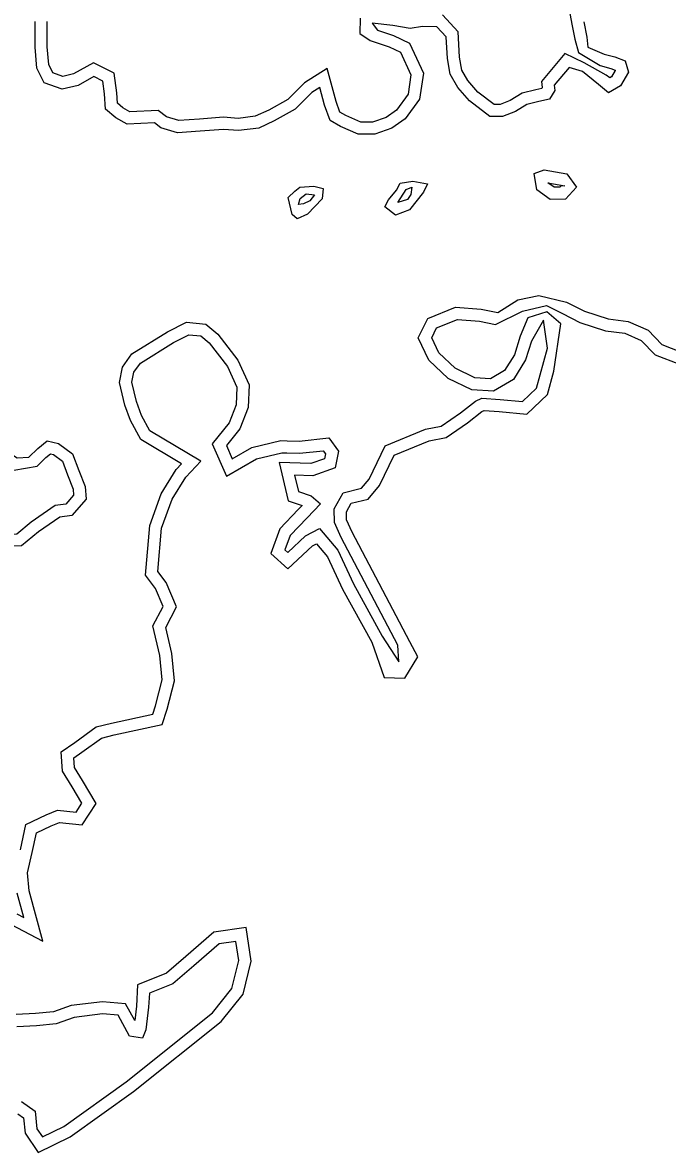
# Model space of a CAD drawing. Extents: x 2160437 to 2172832, y 205694 to 212444.
# Drawn here: x 2165464.4 to 2165623.7, y 208598.2 to 208877.4 of the extents above; entities that cross this region are included whole.
import ezdxf

# ---------------------------------------------------------------- set-up
doc = ezdxf.new("R2010")
doc.units = 0
doc.layers.add('RD_EX_H2O', color=7, linetype='Continuous')
doc.layers.add('RD_EX_VEG_ShrubLine', color=7, linetype='Continuous')

msp = doc.modelspace()

# ---------------------------------------------------------------- linework, layer by layer
at = {"layer": 'RD_EX_H2O'}
for points in [[(2165603.1, 208877.57), (2165603.81, 208873.75), (2165604.1, 208871.28), (2165608.08, 208869.61), (2165610.71, 208868.89), (2165613.29, 208867.9), (2165614.12, 208865.17), (2165612.11, 208861.77), (2165609.18, 208860.03), (2165606.72, 208862.1), (2165602.74, 208865.27), (2165599.43, 208866.3), (2165595.77, 208861.95), (2165595.96, 208860.64), (2165594.59, 208858.47), (2165591.95, 208857.85), (2165589.04, 208857.13), (2165586.21, 208855.43), (2165582.97, 208854.17), (2165579.89, 208854.17), (2165574.82, 208858.01), (2165571.93, 208861.32), (2165570.02, 208864.64), (2165569.4, 208868.51), (2165569.07, 208873.84), (2165566.79, 208876.37), (2165563.19, 208876.45), (2165560.16, 208875.91), (2165555.92, 208876.66), (2165550.74, 208877.22), (2165552.09, 208875.5), (2165556.09, 208874.18), (2165560, 208872.3), (2165563.45, 208864.89), (2165562.5, 208858.5), (2165558.9, 208853.62), (2165555.63, 208851.26), (2165551.4, 208849.78), (2165547.33, 208849.77), (2165542.96, 208851.73), (2165540.36, 208853.21), (2165539.02, 208856.98), (2165537.82, 208861.33), (2165535.89, 208860.12), (2165531.72, 208856), (2165526.59, 208853.08), (2165522.73, 208851.3), (2165517.74, 208850.7), (2165514.04, 208850.98), (2165508.31, 208850.55), (2165502.7, 208850.14), (2165498.53, 208851.4), (2165496.97, 208852.59), (2165490.21, 208852.3), (2165487.41, 208853.87), (2165484.9, 208856.03), (2165484.66, 208859.75), (2165484.24, 208862.93), (2165481.98, 208864.05), (2165478.11, 208861.86), (2165474.15, 208860.92), (2165469.76, 208862.51), (2165467.9, 208866.15), (2165467.46, 208871.28), (2165467.48, 208877.65)], [(2165463.85, 208672.95), (2165465.16, 208679.18), (2165470.24, 208681.6), (2165473.05, 208682.71), (2165477.62, 208682.27), (2165479.05, 208684.45), (2165476.6, 208688.54), (2165474.25, 208692.36), (2165473.94, 208697.17), (2165477.32, 208699.48), (2165482.58, 208703.33), (2165486.35, 208704.24), (2165496.56, 208706.47), (2165497.21, 208708.55), (2165498.89, 208714.98), (2165498.28, 208720.97), (2165496.57, 208728.27), (2165499.12, 208733.09), (2165497.21, 208737.48), (2165494.74, 208740.81), (2165495.8, 208753.1), (2165498.62, 208760.89), (2165502.38, 208766.9), (2165503.69, 208768.31), (2165493.57, 208774.36), (2165491.03, 208779.07), (2165489.67, 208782.86), (2165488.3, 208788.47), (2165489.11, 208792.24), (2165491.42, 208795.48), (2165500.2, 208800.94), (2165504.89, 208803.31), (2165509.65, 208802.87), (2165512.66, 208800.35), (2165517.58, 208793.94), (2165520.37, 208787.84), (2165520.16, 208782.25), (2165518.04, 208776.97), (2165514.75, 208772.85), (2165516.2, 208769.57), (2165521.05, 208772.41), (2165528.17, 208774.11), (2165529.81, 208774.01), (2165532.73, 208773.94), (2165540.07, 208774.72), (2165542.45, 208771.48), (2165541.6, 208767.32), (2165536.09, 208765.36), (2165531.62, 208765.53), (2165532.57, 208761.52), (2165535.72, 208760.44), (2165537.97, 208758.44), (2165534.7, 208754.98), (2165530.55, 208750.65), (2165529.23, 208747.06), (2165529.91, 208746.44), (2165534.27, 208750.54), (2165537.76, 208752.35), (2165542.31, 208746.97), (2165546.13, 208738.68), (2165553.29, 208725.77), (2165557.38, 208719.42), (2165557.15, 208723.51), (2165543.1, 208750.16), (2165541.46, 208753.84), (2165541.42, 208757.22), (2165543.6, 208761.2), (2165548.12, 208762.28), (2165550.01, 208764.58), (2165554.02, 208772.79), (2165563.97, 208776.87), (2165567.87, 208777.68), (2165572.57, 208780.9), (2165576.34, 208783.86), (2165577.87, 208784.54), (2165582.42, 208784.25), (2165587.92, 208783.75), (2165591.4, 208787.07), (2165594.13, 208796.9), (2165593.13, 208803.84), (2165590.15, 208798.67), (2165588.68, 208794.05), (2165585.67, 208789.21), (2165580.75, 208786.31), (2165575.38, 208786.6), (2165569.56, 208789.46), (2165564.81, 208793.98), (2165562.16, 208799.48), (2165564.51, 208804.25), (2165571.35, 208807.07), (2165577.71, 208806.56), (2165581.84, 208805.72), (2165586.78, 208808.88), (2165591.98, 208809.94), (2165598.84, 208808.3), (2165603.25, 208806.06), (2165609.08, 208804.15), (2165614.07, 208803.52), (2165619, 208801.33), (2165622.39, 208797.82), (2165627.01, 208796.05)], [(2165462.93, 208657.09), (2165464.7, 208656.17), (2165463.03, 208662.22)], [(2165464.13, 208610.72), (2165467.51, 208608.31), (2165467.93, 208603.94), (2165469.28, 208601.98), (2165474.61, 208604.56), (2165490, 208615.57), (2165511.32, 208632.67), (2165516.11, 208638.63), (2165517.82, 208645.55), (2165517.12, 208650.31), (2165512.94, 208649.71), (2165506.72, 208644.3), (2165501.52, 208639.85), (2165495.71, 208637.52), (2165495.54, 208634.06), (2165494.86, 208628.45), (2165494.06, 208626.35), (2165490.77, 208626.91), (2165487.97, 208632.06), (2165484.16, 208632.39), (2165477.1, 208631.53), (2165472.68, 208629.95), (2165467.83, 208629.47), (2165462.99, 208629.21)]]:
    msp.add_lwpolyline(points, dxfattribs=at)
for points in [[(2165598.91, 208839.99), (2165601.27, 208836.72), (2165598.53, 208833.71), (2165594.77, 208833.65), (2165591.45, 208836.09), (2165590.82, 208840.09), (2165593.31, 208840.99)], [(2165557.73, 208837.72), (2165560.82, 208838.21), (2165564.47, 208837.54), (2165563.5, 208835.47), (2165560.01, 208831.07), (2165556.53, 208829.8), (2165553.93, 208831.82), (2165554.78, 208833.62), (2165556.81, 208835.94)], [(2165532.93, 208836.7), (2165536.36, 208836.95), (2165538.67, 208836.42), (2165538.39, 208833.86), (2165534.78, 208830.02), (2165532.23, 208828.88), (2165530.99, 208829.98), (2165530.06, 208834.12), (2165531.64, 208835.73)], [(2165465.9, 208769.95), (2165468.18, 208772.12), (2165470.48, 208774.01), (2165473.29, 208773.39), (2165476.7, 208770.83), (2165478.31, 208766.71), (2165479.85, 208762.71), (2165480.11, 208759.6), (2165476.59, 208755.57), (2165473.58, 208755.14), (2165468.28, 208751.5), (2165464.11, 208748.03), (2165458.45, 208747.78), (2165453.83, 208749.65), (2165450.1, 208753.63), (2165448.11, 208758.14), (2165450.47, 208762), (2165454.65, 208766), (2165459.28, 208769.58), (2165462.15, 208770.4), (2165463.06, 208769.81)]]:
    msp.add_lwpolyline(points, close=True, dxfattribs=at)
at = {"layer": 'RD_EX_VEG_ShrubLine'}
for points in [[(2165599.14, 208882.34), (2165600.15, 208877.01), (2165600.84, 208873.3), (2165601.78, 208869.97), (2165607.1, 208866.76), (2165609.78, 208866.03), (2165610.85, 208865.63), (2165610.87, 208865.56), (2165609.92, 208863.96), (2165609.48, 208863.7), (2165608.62, 208864.42), (2165603.18, 208867.46), (2165598.41, 208869.75), (2165592.61, 208862.85), (2165592.83, 208861.31), (2165592.71, 208861.11), (2165591.24, 208860.77), (2165587.87, 208859.93), (2165584.89, 208858.13), (2165582.41, 208857.17), (2165580.9, 208857.17), (2165576.88, 208860.22), (2165574.39, 208863.07), (2165572.9, 208865.66), (2165572.39, 208868.84), (2165572, 208875.07), (2165568.15, 208879.34)], [(2165547.81, 208878.47), (2165547.77, 208874.71), (2165550.29, 208872.94), (2165554.96, 208871.39), (2165557.74, 208870.06), (2165560.35, 208864.44), (2165559.64, 208859.68), (2165556.77, 208855.78), (2165554.22, 208853.95), (2165550.89, 208852.77), (2165547.97, 208852.77), (2165544.31, 208854.41), (2165542.81, 208855.26), (2165541.88, 208857.89), (2165539.64, 208866.02), (2165534.02, 208862.49), (2165529.9, 208858.41), (2165525.21, 208855.75), (2165521.9, 208854.22), (2165517.67, 208853.71), (2165514.04, 208853.99), (2165508.09, 208853.54), (2165503.03, 208853.17), (2165499.92, 208854.11), (2165497.93, 208855.64), (2165490.93, 208855.34), (2165489.14, 208856.34), (2165487.81, 208857.48), (2165487.65, 208860.04), (2165487, 208864.91), (2165481.89, 208867.44), (2165477, 208864.69), (2165474.32, 208864.05), (2165471.9, 208864.93), (2165470.84, 208866.99), (2165470.46, 208871.4), (2165470.48, 208877.63)], [(2165595.67, 208791.23), (2165597.42, 208802.96), (2165593.94, 208805.89), (2165589.28, 208804.44), (2165587.39, 208799.88), (2165585.94, 208795.31), (2165583.51, 208791.42), (2165580, 208789.35), (2165576.16, 208789.56), (2165571.3, 208791.95), (2165567.27, 208795.78), (2165565.5, 208799.46), (2165566.7, 208801.91), (2165571.83, 208804.02), (2165577.29, 208803.58), (2165581.24, 208802.78), (2165581.24, 208802.78), (2165587.93, 208806.05), (2165593.87, 208807.43), (2165597.79, 208805.46), (2165602.1, 208803.28), (2165608.42, 208801.21), (2165613.25, 208800.6), (2165617.25, 208798.83), (2165620.7, 208795.26), (2165626.71, 208792.95)], [(2165461.37, 208654.52), (2165469.42, 208650.32), (2165466, 208662.76), (2165465.59, 208667.26), (2165466.77, 208672.29), (2165467.79, 208677.11), (2165471.44, 208678.85), (2165473.48, 208679.66), (2165479.14, 208679.11), (2165482.59, 208684.39), (2165479.16, 208690.1), (2165477.19, 208693.29), (2165477.04, 208695.66), (2165479.06, 208697.03), (2165483.87, 208700.55), (2165487.02, 208701.32), (2165498.9, 208703.91), (2165500.09, 208707.72), (2165501.92, 208714.74), (2165501.24, 208721.47), (2165499.75, 208727.86), (2165502.45, 208732.96), (2165499.83, 208739), (2165497.83, 208741.69), (2165498.75, 208752.45), (2165501.33, 208759.57), (2165504.77, 208765.06), (2165508.41, 208768.99), (2165495.82, 208776.51), (2165493.78, 208780.3), (2165492.55, 208783.73), (2165491.38, 208788.51), (2165491.92, 208791), (2165493.52, 208793.25), (2165501.67, 208798.32), (2165505.48, 208800.24), (2165508.44, 208799.97), (2165510.48, 208798.26), (2165515, 208792.38), (2165517.34, 208787.24), (2165517.18, 208782.89), (2165515.42, 208778.5), (2165511.27, 208773.3), (2165514.81, 208765.28), (2165522.18, 208769.59), (2165528.44, 208771.09), (2165529.68, 208771.02), (2165532.85, 208770.94), (2165538.67, 208771.56), (2165539.24, 208770.78), (2165539, 208769.58), (2165535.63, 208768.38), (2165527.8, 208768.68), (2165530.02, 208759.22), (2165533.46, 208758.04), (2165532.53, 208757.05), (2165527.95, 208752.27), (2165525.71, 208746.2), (2165529.94, 208742.35), (2165536.02, 208748.07), (2165537.02, 208748.58), (2165539.76, 208745.34), (2165543.45, 208737.32), (2165550.72, 208724.24), (2165553.77, 208715.5), (2165558.87, 208715.37), (2165562.08, 208720.61), (2165560.11, 208724.33), (2165545.8, 208751.47), (2165544.46, 208754.5), (2165544.43, 208756.47), (2165545.59, 208758.59), (2165549.8, 208759.6), (2165552.55, 208762.95), (2165556.22, 208770.45), (2165564.85, 208773.99), (2165569.07, 208774.86), (2165574.35, 208778.48), (2165577.9, 208781.27), (2165578.42, 208781.5), (2165582.19, 208781.25), (2165589.01, 208780.64), (2165594.07, 208785.47), (2165595.67, 208791.23)], [(2165463.25, 208607.66), (2165464.65, 208606.66), (2165465.02, 208602.88), (2165468.27, 208598.15), (2165476.15, 208601.97), (2165491.81, 208613.18), (2165513.46, 208630.54), (2165518.86, 208637.27), (2165520.87, 208645.4), (2165519.65, 208653.71), (2165511.64, 208652.56), (2165504.76, 208646.57), (2165499.94, 208642.45), (2165492.81, 208639.59), (2165492.54, 208634.31), (2165492.11, 208630.72), (2165489.84, 208634.91), (2165484.11, 208635.4), (2165476.41, 208634.47), (2165472.02, 208632.9), (2165467.6, 208632.46), (2165462.81, 208632.21)]]:
    msp.add_lwpolyline(points, dxfattribs=at)
for points in [[(2165598.39, 208837.04), (2165597.41, 208836.94), (2165597.19, 208836.69), (2165595.73, 208836.67), (2165594.22, 208837.78), (2165594.22, 208837.78)], [(2165532.95, 208833.87), (2165534.49, 208835.07), (2165536.51, 208834.8), (2165535.34, 208833.31), (2165533.78, 208832.62), (2165532.56, 208832.41)], [(2165557.16, 208832.92), (2165559.22, 208836.15), (2165560.59, 208836.67), (2165560.31, 208834.91), (2165559.49, 208833.64)], [(2165467.97, 208767.78), (2165470.17, 208769.87), (2165471.26, 208770.77), (2165472.01, 208770.6), (2165474.21, 208768.95), (2165475.52, 208765.62), (2165476.9, 208762.03), (2165477.01, 208760.62), (2165475.06, 208758.38), (2165472.46, 208758.01), (2165466.47, 208753.89), (2165462.97, 208750.99), (2165458.97, 208750.8), (2165455.57, 208752.18), (2165452.64, 208755.3), (2165451.49, 208757.92), (2165452.82, 208760.11), (2165456.61, 208763.73), (2165460.66, 208766.85), (2165461.67, 208767.14), (2165462.26, 208766.76)]]:
    msp.add_lwpolyline(points, close=True, dxfattribs=at)

doc.saveas('drawing.dxf')
